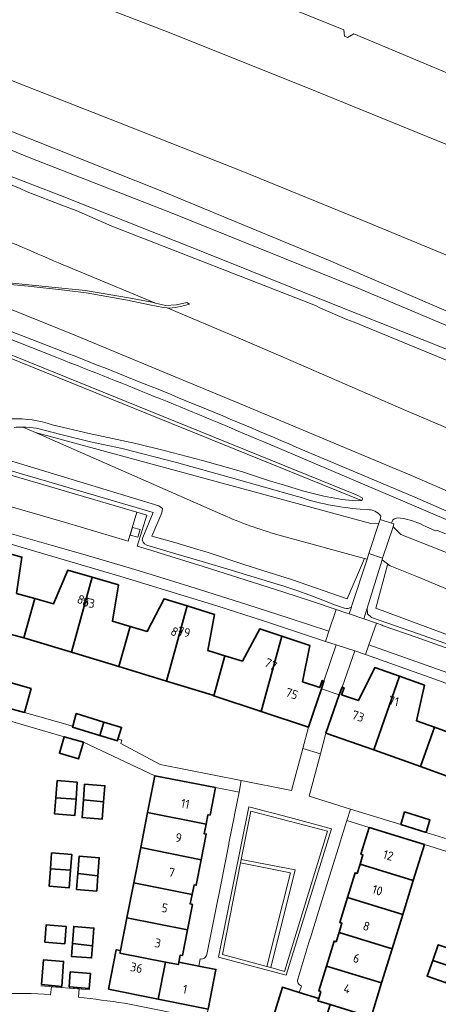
# Model space of a CAD drawing. Extents: x 150256 to 156914, y 461459 to 469481.
# Tile 686 of 731: x 154506 to 154570, y 468525 to 468673. Entities that reach past the tile are written whole.
import ezdxf
from ezdxf.enums import TextEntityAlignment as Align

# ---------------------------------------------------------------- set-up
doc = ezdxf.new("R2010")
doc.units = 0
doc.header["$LTSCALE"] = 0.75
for name, color, linetype, lineweight in [('B-RO-GR-BEPLANTING_CULTUUR_BOSPLANTSOEN-GV', 251, 'CONTINUOUS', 18), ('B-RO-GR-GROENVOORZIENING-GV', 251, 'CONTINUOUS', 18), ('B-RO-IE-TERREINAFSCHEIDING_KUNSTMATIG_MUUR-G', 251, 'IE-TERREINAFSCHEIDING-KUNSTMATIG-DICHT', 18), ('B-RO-IE-TERREINAFSCHEIDING_KUNSTMATIG_MUUR-GV', 251, 'CONTINUOUS', 18), ('B-RO-OG-BEBOUWING-GV', 6, 'CONTINUOUS', 35), ('B-RO-OG-BEBOUWING-T18', 1, 'CONTINUOUS', 18), ('B-RO-OG-TERREIN_CULTUURSCHEIDING-GV', 251, 'CONTINUOUS', 18), ('B-RO-OG-WATER-GV', 251, 'CONTINUOUS', 18), ('B-RO-OG-WATER_SLOOT-GV', 251, 'CONTINUOUS', 18), ('B-RO-VH-VERHARDING_BEDRIJFSVLOERPLAAT-GV', 251, 'CONTINUOUS', 18), ('B-RO-VH-VERHARDING_BETON-GV', 251, 'CONTINUOUS', 18), ('B-RO-VH-VERHARDING_BETONSTRAATSTEEN-GV', 251, 'CONTINUOUS', 18), ('B-RO-VH-VERHARDING_GESLOTEN-GV', 251, 'CONTINUOUS', 18), ('B-RO-VH-VERHARDING_HALFVERHARDING_GRIND-GV', 251, 'CONTINUOUS', 18), ('B-RO-VH-VERHARDING_TEGEL_RUBBER-GV', 251, 'CONTINUOUS', 18)]:
    doc.layers.add(name, color=color, linetype=linetype, lineweight=lineweight)
doc.styles.add('NLCS-ISO-M200-T18', font='NLCS-ISO.ttf', dxfattribs={"height": 360})
doc.linetypes.add('IE-TERREINAFSCHEIDING-KUNSTMATIG-DICHT', pattern='A,8,-1,[82,NLCS.SHX,S=0.75,R=90,X=0,Y=0],-1', length=10)

msp = doc.modelspace()

# ---------------------------------------------------------------- linework, layer by layer
at = {"layer": 'B-RO-GR-BEPLANTING_CULTUUR_BOSPLANTSOEN-GV'}
msp.add_lwpolyline([(154511.184, 468612.133), (154516.789, 468610.855), (154523.821, 468609.314), (154528.097, 468608.286), (154533.929, 468606.744), (154539.804, 468605.097), (154544.177, 468603.664), (154546.275, 468603.045), (154549.022, 468602.196), (154552.24, 468601.398), (154555.007, 468600.888), (154556.997, 468600.665), (154557.935, 468600.737), (154491.156, 468627.765), (154486.934, 468629.209), (154488.531, 468626.71), (154492.529, 468622.019), (154496.508, 468616.686), (154498.2, 468614.631)], dxfattribs=at)
msp.add_lwpolyline([(154505.103, 468613.033, -0.0977072), (154511.184, 468612.133)], format="xyb", dxfattribs=at)
at = {"layer": 'B-RO-GR-GROENVOORZIENING-GV'}
for points in [[(154381.564, 468724.053), (154404.521, 468716.541), (154418.905, 468711.674), (154430.118, 468707.804), (154441.569, 468703.858), (154461.494, 468696.74), (154483.91, 468688.605), (154506.459, 468680.027), (154528.853, 468671.359), (154551.121, 468662.48), (154573.397, 468653.385)], [(154576.514, 468635.38), (154558.105, 468643.003), (154540.012, 468650.375), (154521.11, 468657.849), (154502.451, 468665.122), (154484.562, 468671.895), (154466.414, 468678.609), (154448.231, 468685.2), (154437.286, 468688.788), (154423.506, 468692.975), (154404.665, 468698.507), (154386.218, 468703.84)], [(154388.595, 468697.761), (154409.21, 468690.959), (154423.869, 468685.27), (154427.699, 468683.685), (154430.64, 468682.713), (154434.518, 468681.598), (154440.099, 468679.561), (154448.428, 468676.399), (154450.048, 468675.519), (154452.314, 468674.505), (154455.941, 468673.843), (154459.901, 468673.337), (154467.951, 468670.399), (154483.266, 468665.117), (154494, 468660.827), (154503.685, 468656.956), (154527.744, 468647.412), (154552.95, 468637.011), (154575.142, 468627.415)], [(154573.567, 468664.116), (154556.752, 468671.166), (154555.804, 468670.595), (154555.357, 468670.805), (154555.247, 468671.774), (154537.737, 468678.852)]]:
    msp.add_lwpolyline(points, dxfattribs=at)
msp.add_lwpolyline([(154523.336, 468596.663), (154523, 468595.51), (154524.152, 468595.175), (154524.487, 468596.327)], close=True, dxfattribs=at)
at = {"layer": 'B-RO-IE-TERREINAFSCHEIDING_KUNSTMATIG_MUUR-G'}
for points in [[(154509.47, 468527.479), (154512.586, 468527.221)], [(154510.967, 468526.129), (154511.085, 468527.345)], [(154513.794, 468527.125), (154516.882, 468526.862)], [(154515.28, 468526.998), (154515.175, 468525.747)]]:
    msp.add_lwpolyline(points, dxfattribs=at)
for points in [[(154510.967, 468526.129, 0.0345569), (154503.154, 468526.231)], [(154522.134, 468524.844, 0.0099161), (154515.175, 468525.747)]]:
    msp.add_lwpolyline(points, format="xyb", dxfattribs=at)
at = {"layer": 'B-RO-IE-TERREINAFSCHEIDING_KUNSTMATIG_MUUR-GV'}
for points in [[(154483.177, 468634.742), (154481.874, 468635.226), (154480.594, 468635.696), (154479.62, 468636.049), (154479.234, 468634.984), (154482.926, 468633.613), (154491.221, 468630.532), (154504.263, 468625.303), (154511.925, 468622.287)], [(154512.412, 468623.362), (154504.737, 468626.331), (154491.712, 468631.492)], [(154543.148, 468609.569), (154565.529, 468600.061), (154573.886, 468596.476), (154582.234, 468592.872), (154593.928, 468587.791), (154598.946, 468585.587), (154607.286, 468581.872), (154615.605, 468578.111), (154648.744, 468562.868), (154665.305, 468555.037), (154681.758, 468547.139), (154682.293, 468546.951), (154690.768, 468542.744), (154699.248, 468538.546), (154713.436, 468531.557), (154715.638, 468530.462), (154722.732, 468526.878), (154731.365, 468522.454)], [(154731.911, 468523.532), (154728.497, 468525.266), (154716.155, 468531.478), (154704.912, 468537.115), (154699.816, 468539.654), (154691.35, 468543.837), (154682.87, 468547.991), (154682.288, 468548.19), (154665.815, 468556.128), (154649.203, 468563.945), (154633.308, 468571.31), (154616.122, 468579.179), (154607.77, 468582.877), (154599.414, 468586.567), (154588.165, 468591.523), (154582.748, 468593.901), (154574.362, 468597.566), (154565.969, 468601.215), (154548.033, 468608.792)]]:
    msp.add_lwpolyline(points, dxfattribs=at)
for points in [[(154548.033, 468608.792, 0.0093803), (154512.412, 468623.362)], [(154511.925, 468622.287, -0.0075683), (154543.148, 468609.569)]]:
    msp.add_lwpolyline(points, format="xyb", dxfattribs=at)
at = {"layer": 'B-RO-OG-BEBOUWING-GV'}
for points in [[(154508.558, 468585.92), (154505.81, 468586.693), (154506.626, 468592.173), (154502.798, 468593.228), (154499.665, 468581.911), (154506.904, 468579.971)], [(154506.904, 468579.971), (154514.097, 468577.824), (154517.23, 468589.139), (154513.569, 468590.217), (154511.393, 468585.122), (154508.558, 468585.92)], [(154514.097, 468577.824), (154521.244, 468575.691), (154521.285, 468575.678), (154522.96, 468581.728), (154520.295, 468582.509), (154521.193, 468587.973), (154517.23, 468589.139)], [(154522.96, 468581.728), (154521.285, 468575.678), (154528.456, 468573.473), (154531.593, 468584.804), (154528.105, 468585.883), (154525.55, 468580.968)], [(154531.593, 468584.804), (154528.456, 468573.473), (154535.466, 468571.318), (154535.627, 468571.264), (154537.297, 468577.294), (154534.706, 468578.097), (154535.705, 468583.532)], [(154542.753, 468568.896), (154545.894, 468580.239), (154542.559, 468581.342), (154539.925, 468576.48), (154537.297, 468577.294), (154535.627, 468571.264)], [(154545.894, 468580.239), (154542.753, 468568.896), (154549.909, 468566.518), (154550.661, 468568.756), (154551.856, 468572.31), (154552.243, 468573.463), (154551.958, 468573.556), (154551.611, 468572.523), (154549.016, 468573.376), (154550.101, 468578.848)], [(154553.364, 468567.929), (154552.558, 468565.623), (154559.778, 468563.106), (154563.681, 468574.205), (154559.959, 468575.527), (154557.468, 468570.519), (154554.918, 468571.405), (154555.278, 468572.433), (154554.976, 468572.539), (154554.571, 468571.382)], [(154507.026, 468568.729), (154508.02, 468572.342), (154505.023, 468573.211), (154504.026, 468569.554)], [(154568.942, 468566.507), (154566.251, 468567.483), (154567.422, 468572.877), (154563.681, 468574.205), (154559.778, 468563.106), (154566.825, 468560.582)], [(154577.918, 468569.05), (154574.2, 468570.435), (154571.669, 468565.518), (154568.942, 468566.507), (154566.825, 468560.582), (154566.995, 468560.521), (154574.035, 468557.936)], [(154518.403, 468565.27), (154519.014, 468567.284), (154514.822, 468568.556), (154514.309, 468566.657), (154514.268, 468566.502)], [(154519.014, 468567.284), (154518.403, 468565.27), (154521.065, 468564.474), (154521.134, 468564.698), (154521.687, 468566.474)], [(154515.922, 468564.233), (154513.014, 468565.079), (154512.284, 468562.573), (154515.193, 468561.726)], [(154511.753, 468555.85), (154514.797, 468555.652), (154514.992, 468558.203), (154511.952, 468558.452)], [(154534.433, 468551.86), (154534.717, 468553.302), (154535.041, 468553.239), (154535.86, 468557.395), (154526.712, 468559.177), (154525.619, 468553.629)], [(154518.971, 468555.247), (154519.157, 468557.664), (154516.092, 468557.899), (154515.912, 468555.53)], [(154514.797, 468555.652), (154511.753, 468555.85), (154511.568, 468553.427), (154514.608, 468553.178)], [(154518.971, 468555.247), (154515.912, 468555.53), (154515.709, 468552.864), (154518.769, 468552.63)], [(154524.575, 468548.332), (154533.712, 468546.498), (154534.474, 468550.364), (154534.15, 468550.427), (154534.433, 468551.86), (154525.619, 468553.629)], [(154563.849, 468551.808), (154567.67, 468550.627), (154568.262, 468552.538), (154564.441, 468553.718)], [(154559.075, 468551.385), (154557.824, 468547.328), (154558.138, 468547.232), (154557.708, 468545.837), (154565.738, 468543.371), (154567.413, 468548.781)], [(154533.712, 468546.498), (154524.575, 468548.332), (154523.533, 468543.043), (154532.344, 468541.264), (154532.628, 468542.706), (154532.952, 468542.643)], [(154513.979, 468544.942), (154514.159, 468547.295), (154511.119, 468547.543), (154510.936, 468545.144)], [(154518.111, 468544.09), (154518.32, 468546.807), (154515.266, 468547.041), (154515.068, 468544.432)], [(154510.936, 468545.144), (154510.736, 468542.518), (154513.775, 468542.27), (154513.979, 468544.942)], [(154564.143, 468538.222), (154565.738, 468543.371), (154557.708, 468545.837), (154557.278, 468544.442), (154556.963, 468544.539), (154555.804, 468540.784)], [(154515.068, 468544.432), (154514.884, 468542.016), (154517.933, 468541.782), (154518.111, 468544.09)], [(154532.344, 468541.264), (154523.533, 468543.043), (154522.486, 468537.735), (154531.624, 468535.902), (154532.385, 468539.768), (154532.062, 468539.831)], [(154554.528, 468535.527), (154562.546, 468533.064), (154564.143, 468538.222), (154555.804, 468540.784), (154554.643, 468537.019), (154554.958, 468536.922)], [(154531.624, 468535.902), (154522.486, 468537.735), (154521.512, 468532.79), (154521.439, 468532.417), (154528.337, 468531.056), (154530.257, 468530.677), (154530.329, 468531.04), (154530.542, 468532.119), (154530.866, 468532.056)], [(154513.13, 468533.835), (154513.327, 468536.417), (154510.289, 468536.665), (154510.092, 468534.083)], [(154517.296, 468533.525), (154517.502, 468536.198), (154514.459, 468536.431), (154514.265, 468533.881)], [(154562.546, 468533.064), (154554.528, 468535.527), (154554.094, 468534.122), (154553.78, 468534.219), (154552.621, 468530.463), (154560.949, 468527.905)], [(154517.296, 468533.525), (154514.265, 468533.881), (154514.116, 468531.924), (154517.154, 468531.691)], [(154528.337, 468531.056), (154521.439, 468532.417), (154521.512, 468532.79), (154520.886, 468532.914), (154519.706, 468526.98), (154527.227, 468525.473)], [(154571.573, 468530.359), (154572.391, 468532.69), (154569.509, 468533.663), (154568.685, 468531.32)], [(154509.602, 468527.672), (154512.638, 468527.389), (154512.926, 468531.163), (154509.886, 468531.396)], [(154568.685, 468531.32), (154567.84, 468528.917), (154570.724, 468527.943), (154571.573, 468530.359)], [(154528.337, 468531.056), (154527.227, 468525.473), (154534.74, 468523.968), (154535.926, 468529.945), (154533.365, 468530.446), (154530.329, 468531.04), (154530.257, 468530.677)], [(154559.461, 468523.101), (154560.949, 468527.905), (154552.621, 468530.463), (154551.46, 468526.698), (154551.773, 468526.602), (154551.456, 468525.57), (154551.342, 468525.2), (154553.181, 468524.633), (154559.346, 468522.731)], [(154516.973, 468529.328), (154513.936, 468529.561), (154513.764, 468527.308), (154516.799, 468527.075)], [(154544.184, 468521.449), (154551.506, 468519.203), (154553.181, 468524.633), (154551.342, 468525.2), (154551.456, 468525.57), (154548.52, 468526.472), (154545.977, 468527.253)]]:
    msp.add_lwpolyline(points, close=True, dxfattribs=at)
at = {"layer": 'B-RO-OG-TERREIN_CULTUURSCHEIDING-GV'}
for points in [[(154571.1, 468621.77), (154556.8, 468627.65), (154555.71, 468628.05), (154551.74, 468629.76), (154550.95, 468630.14), (154520.2, 468642.12), (154514.82, 468644.51), (154512.9, 468645.2), (154507.42, 468647.32), (154506.37, 468647.83), (154491.166, 468653.997), (154488.095, 468646.595)], [(154455.657, 468648.667), (154457.426, 468647.89), (154473.801, 468641.725), (154484.412, 468637.72), (154489.602, 468635.769), (154493.783, 468634.083), (154498.789, 468633.864), (154504.173, 468633.647), (154511.162, 468632.916), (154516.209, 468632.437), (154523.032, 468631.263), (154526.25, 468630.645), (154526.805, 468630.517), (154526.2, 468630.772), (154513.096, 468636.188), (154512.936, 468636.25)], [(154589.437, 468593.974), (154568.969, 468602.969), (154564.869, 468604.745), (154563.152, 468605.47), (154540.081, 468615.093), (154527.472, 468620.342), (154514.86, 468625.583), (154494.862, 468633.648), (154492.669, 468633.662), (154490.979, 468633.788), (154489.074, 468634.103), (154487.484, 468634.582), (154485.112, 468635.276), (154480.549, 468636.717)], [(154512.936, 468636.25), (154513.096, 468636.188), (154526.2, 468630.772), (154526.805, 468630.517), (154528.331, 468630.166), (154529.984, 468630.242), (154531.536, 468630.62), (154531.927, 468630.355), (154530.766, 468630.053), (154529.833, 468629.851), (154528.836, 468629.75), (154528.559, 468629.779), (154539.268, 468625.271), (154546.099, 468622.343), (154564.596, 468614.317), (154581.328, 468607.199)], [(154581.328, 468607.199), (154564.596, 468614.317), (154546.099, 468622.343), (154539.268, 468625.271), (154528.559, 468629.779), (154527.991, 468629.838), (154525.922, 468630.28), (154522.591, 468630.96), (154516.346, 468632.07), (154513.067, 468632.473), (154507.579, 468633.078), (154503.214, 468633.469), (154497.89, 468633.532), (154495.665, 468633.643), (154494.862, 468633.648), (154514.86, 468625.583), (154527.472, 468620.342), (154540.081, 468615.093), (154563.152, 468605.47), (154564.869, 468604.745), (154568.969, 468602.969), (154589.437, 468593.974)], [(154491.712, 468631.492), (154504.737, 468626.331), (154512.412, 468623.362)], [(154557.999, 468601.132), (154557.266, 468601.547), (154500.485, 468624.534), (154494.565, 468627.144), (154489.309, 468629.245), (154487.403, 468629.789)], [(154486.934, 468629.209), (154491.156, 468627.765), (154557.935, 468600.737)], [(154506.771, 468611.8), (154508.679, 468610.963)], [(154537.422, 468598.362), (154508.679, 468610.963), (154506.771, 468611.8)], [(154548.269, 468601.345), (154538.301, 468604.143), (154529.959, 468606.461), (154521.767, 468608.572), (154516.978, 468609.595), (154512.506, 468610.678), (154508.841, 468611.641)], [(154508.679, 468610.963), (154537.422, 468598.362)], [(154545.844, 468595.402), (154558.361, 468591.969), (154558.755, 468591.861), (154559.027, 468592.701), (154560.555, 468597.313), (154559.341, 468597.266), (154508.679, 468610.963)], [(154508.679, 468610.963), (154559.341, 468597.266), (154560.555, 468597.313), (154560.731, 468597.845), (154560.83, 468598.365)], [(154499.37, 468608.992), (154498.97, 468607.931), (154499.429, 468607.861), (154503.458, 468607.165), (154527.328, 468599.934), (154527.886, 468599.502), (154527.76, 468598.865), (154526.258, 468595.343), (154529.739, 468594.375), (154533.201, 468593.345), (154534.601, 468592.901), (154540.309, 468591.02), (154543.823, 468589.896), (154547.341, 468588.788), (154555.75, 468585.876), (154558.361, 468591.969), (154545.844, 468595.402)], [(154548.033, 468608.792), (154565.969, 468601.215), (154574.362, 468597.566), (154582.748, 468593.901), (154588.165, 468591.523), (154599.414, 468586.567), (154607.77, 468582.877), (154616.122, 468579.179), (154633.308, 468571.31), (154649.203, 468563.945), (154665.815, 468556.128), (154682.288, 468548.19), (154682.87, 468547.991), (154691.35, 468543.837), (154699.816, 468539.654), (154704.912, 468537.115), (154716.155, 468531.478), (154728.497, 468525.266), (154731.911, 468523.532)], [(154500.162, 468606.607), (154526.432, 468598.912), (154524.887, 468595.123), (154524.811, 468594.793), (154524.95, 468594.435), (154525.121, 468594.183), (154525.484, 468593.997), (154529.507, 468592.777), (154533.864, 468591.504), (154538.216, 468590.214), (154545.18, 468588.118), (154546.172, 468587.801), (154548.149, 468587.125), (154550.116, 468586.418), (154552.073, 468585.686), (154554.018, 468584.924), (154555.357, 468584.477), (154555.66, 468584.413), (154555.929, 468584.439), (154556.405, 468584.615), (154556.435, 468584.708), (154558.755, 468591.861), (154558.361, 468591.969), (154555.75, 468585.876), (154547.341, 468588.788), (154543.823, 468589.896), (154540.309, 468591.02), (154534.601, 468592.901), (154533.201, 468593.345), (154529.739, 468594.375), (154526.258, 468595.343), (154527.76, 468598.865), (154527.886, 468599.502), (154527.328, 468599.934), (154503.458, 468607.165)], [(154502.678, 468605.193), (154523.985, 468598.975), (154525.512, 468598.529), (154524.022, 468593.829), (154526.242, 468593.16), (154528.46, 468592.481), (154534.007, 468590.757), (154539.416, 468589.051), (154546.194, 468586.879), (154550.355, 468585.519), (154554.11, 468584.262), (154555.709, 468583.726), (154556.076, 468583.6), (154556.405, 468584.615), (154555.929, 468584.439), (154555.66, 468584.413), (154555.357, 468584.477), (154554.018, 468584.924), (154552.073, 468585.686), (154550.116, 468586.418), (154548.149, 468587.125), (154546.172, 468587.801), (154545.18, 468588.118), (154538.216, 468590.214), (154533.864, 468591.504), (154529.507, 468592.777), (154525.484, 468593.997), (154525.121, 468594.183), (154524.95, 468594.435), (154524.811, 468594.793), (154524.887, 468595.123), (154526.432, 468598.912), (154500.162, 468606.607)], [(154558.821, 468599.346), (154557.738, 468599.438)], [(154610.895, 468568.794), (154600.356, 468576.72), (154596.353, 468579.443), (154592.317, 468582.116), (154589.275, 468584.091), (154586.22, 468586.047), (154585.026, 468586.753), (154583.496, 468587.563), (154581.94, 468588.321), (154580.361, 468589.031), (154578.759, 468589.688), (154563.844, 468595.576), (154562.693, 468596.773), (154561.114, 468592.036)], [(154562.658, 468597.788), (154562.471, 468597.298), (154562.83, 468597.185), (154562.693, 468596.773), (154563.844, 468595.576), (154578.759, 468589.688), (154580.361, 468589.031), (154581.94, 468588.321), (154583.496, 468587.563), (154585.026, 468586.753), (154586.22, 468586.047), (154589.275, 468584.091), (154592.317, 468582.116), (154596.353, 468579.443), (154600.356, 468576.72), (154610.895, 468568.794), (154615.269, 468565.046)], [(154615.269, 468565.046), (154612.394, 468569.106), (154606.923, 468573.659), (154602.357, 468576.872), (154599.949, 468578.797), (154596.196, 468581.407), (154591.655, 468584.619), (154588.893, 468586.922), (154587.318, 468587.814), (154584.641, 468589.387), (154582.594, 468590.699), (154580.174, 468591.714), (154576.408, 468593.353), (154575.161, 468593.943), (154573.612, 468594.743), (154571.858, 468595.183), (154569.391, 468596.18), (154569.081, 468596.14), (154567.633, 468596.783)], [(154608.822, 468566.38), (154560.093, 468584.487), (154561.868, 468591.027), (154562.27, 468590.865), (154561.035, 468591.783), (154558.761, 468584.451), (154558.833, 468583.633), (154559.421, 468583.07), (154560.74, 468582.621), (154566.397, 468580.635), (154572.05, 468578.64)], [(154599.149, 468573.89), (154595.933, 468575.446), (154593.864, 468576.536), (154591.238, 468578.061), (154588.677, 468579.693), (154587.363, 468580.129), (154583.192, 468581.962), (154579.017, 468583.788), (154571.55, 468587.039), (154570.277, 468587.583), (154566.282, 468589.245), (154562.27, 468590.865), (154561.868, 468591.027), (154560.093, 468584.487), (154608.822, 468566.38), (154611.317, 468565.267), (154612.916, 468564.402), (154614.637, 468563.395), (154615.084, 468563.594), (154615.395, 468564.052), (154615.472, 468564.611), (154615.269, 468565.046)], [(154561.114, 468592.036), (154561.035, 468591.783), (154562.27, 468590.865), (154566.282, 468589.245), (154570.277, 468587.583), (154571.55, 468587.039), (154579.017, 468583.788), (154583.192, 468581.962), (154587.363, 468580.129), (154588.677, 468579.693), (154591.238, 468578.061), (154593.864, 468576.536), (154595.933, 468575.446), (154599.149, 468573.89)], [(154617.202, 468563.226), (154615.546, 468562.524), (154615.292, 468562.446), (154615.041, 468562.397), (154614.786, 468562.376), (154614.53, 468562.38), (154614.276, 468562.413), (154605.951, 468565.848), (154600.246, 468568.021), (154594.55, 468570.218), (154585.544, 468573.778), (154583.257, 468574.655), (154582.262, 468575.018), (154572.05, 468578.64), (154566.397, 468580.635), (154560.74, 468582.621), (154559.421, 468583.07), (154558.833, 468583.633), (154558.761, 468584.451), (154558.264, 468582.85), (154560.203, 468582.185)], [(154560.203, 468582.185), (154561.05, 468581.895), (154561.201, 468581.825), (154566.158, 468580.087), (154571.107, 468578.326), (154577.128, 468576.15), (154580.937, 468574.747), (154584.815, 468573.284), (154590.71, 468571.017), (154594.941, 468569.366), (154600.457, 468567.185), (154606.683, 468564.695), (154610.152, 468563.287), (154614.238, 468561.594), (154615.566, 468561.044)]]:
    msp.add_lwpolyline(points, dxfattribs=at)
for points in [[(154512.936, 468636.25, 0.0043913), (154500.56, 468641.53)], [(154500.56, 468641.53, -0.0043913), (154512.936, 468636.25)], [(154512.412, 468623.362, -0.0093803), (154548.033, 468608.792)], [(154506.771, 468611.8, 0.0202597), (154505.438, 468611.761)], [(154508.841, 468611.641, 0.0323249), (154506.771, 468611.8)], [(154557.738, 468599.438, -0.0657841), (154548.269, 468601.345)], [(154557.935, 468600.737, 0.6331094), (154557.999, 468601.132)], [(154537.422, 468598.362, 0.0353562), (154545.844, 468595.402)], [(154545.844, 468595.402, -0.0353562), (154537.422, 468598.362)], [(154560.83, 468598.365, 0.2510563), (154558.821, 468599.346)], [(154563.814, 468598.082, 0.2004848), (154562.658, 468597.788)], [(154567.633, 468596.783, 0.0851371), (154563.814, 468598.082)]]:
    msp.add_lwpolyline(points, format="xyb", dxfattribs=at)
msp.add_lwpolyline([(154552.775, 468550.834), (154541.213, 468553.856), (154539.753, 468546.554), (154547.879, 468544.98), (154544.21, 468530.253), (154546.302, 468529.651)], close=True, dxfattribs=at)
at = {"layer": 'B-RO-OG-WATER-GV'}
for points in [[(154493.027, 468658.482), (154491.511, 468654.829), (154512.432, 468646.762), (154534.447, 468638.041), (154554.122, 468630.171), (154573.691, 468622.407), (154587.41, 468616.133), (154621.336, 468601.03), (154636.332, 468593.479), (154648.881, 468588.8), (154661.963, 468584.014), (154671.96, 468580.185), (154685.36, 468573.591), (154698.122, 468566.997), (154712.693, 468559.234), (154728.752, 468551.151), (154745.236, 468542.536), (154758.211, 468535.411), (154770.123, 468528.71), (154781.609, 468522.01)], [(154595.751, 468616.603), (154557.525, 468632.724), (154529.342, 468644.104), (154507.965, 468652.399), (154493.027, 468658.482)]]:
    msp.add_lwpolyline(points, dxfattribs=at)
at = {"layer": 'B-RO-OG-WATER_SLOOT-GV'}
msp.add_lwpolyline([(154595.751, 468616.603), (154596.446, 468618.61), (154596.476, 468618.696), (154575.142, 468627.415), (154552.95, 468637.011), (154527.744, 468647.412), (154503.685, 468656.956), (154494, 468660.827), (154493.027, 468658.482), (154507.965, 468652.399), (154529.342, 468644.104), (154557.525, 468632.724)], close=True, dxfattribs=at)
msp.add_lwpolyline([(154573.691, 468622.407), (154554.122, 468630.171), (154534.447, 468638.041), (154512.432, 468646.762), (154491.511, 468654.829), (154491.166, 468653.997), (154506.37, 468647.83), (154507.42, 468647.32), (154512.9, 468645.2), (154514.82, 468644.51), (154520.2, 468642.12), (154550.95, 468630.14), (154551.74, 468629.76), (154555.71, 468628.05), (154556.8, 468627.65), (154571.1, 468621.77)], dxfattribs=at)
at = {"layer": 'B-RO-VH-VERHARDING_BEDRIJFSVLOERPLAAT-GV'}
for points in [[(154536.34, 468531.823), (154546.548, 468529.082), (154553.394, 468551.15), (154547.073, 468552.889), (154540.88, 468554.466)], [(154539.753, 468546.554), (154541.213, 468553.856), (154552.775, 468550.834), (154546.302, 468529.651), (154544.21, 468530.253), (154543.603, 468530.402), (154536.9, 468532.186), (154539.667, 468546.015)], [(154543.603, 468530.402), (154544.21, 468530.253), (154547.879, 468544.98), (154539.753, 468546.554), (154539.667, 468546.015), (154547.214, 468544.539)]]:
    msp.add_lwpolyline(points, close=True, dxfattribs=at)
at = {"layer": 'B-RO-VH-VERHARDING_BETON-GV'}
for points in [[(154561.114, 468592.036), (154562.693, 468596.773), (154562.83, 468597.185), (154562.471, 468597.298), (154560.731, 468597.845), (154560.555, 468597.313), (154559.027, 468592.701)], [(154552.558, 468565.623), (154553.364, 468567.929), (154554.571, 468571.382), (154551.856, 468572.31), (154550.661, 468568.756), (154549.909, 468566.518), (154549.046, 468563.3), (154551.732, 468562.501)]]:
    msp.add_lwpolyline(points, close=True, dxfattribs=at)
at = {"layer": 'B-RO-VH-VERHARDING_BETONSTRAATSTEEN-GV'}
for points in [[(154523.985, 468598.975), (154502.678, 468605.193), (154501.341, 468600.84), (154513.212, 468597.383), (154522.678, 468594.587)], [(154523.336, 468596.663), (154524.487, 468596.327), (154524.152, 468595.175), (154523, 468595.51)], [(154559.03, 468578.938), (154560.203, 468582.185), (154558.264, 468582.85), (154556.076, 468583.6), (154555.709, 468583.726), (154554.11, 468584.262), (154552.998, 468580.983), (154552.483, 468579.462), (154554.081, 468578.933), (154556.926, 468578.03), (154558.501, 468577.471)], [(154614.238, 468561.594), (154610.152, 468563.287), (154606.683, 468564.695), (154600.457, 468567.185), (154594.941, 468569.366), (154590.71, 468571.017), (154584.815, 468573.284), (154580.937, 468574.747), (154577.128, 468576.15), (154571.107, 468578.326), (154566.158, 468580.087), (154561.201, 468581.825), (154561.05, 468581.895), (154560.203, 468582.185), (154559.03, 468578.938), (154567.683, 468575.889), (154571.816, 468574.414), (154575.941, 468572.907), (154582.745, 468570.378), (154588.243, 468568.285), (154592.51, 468566.618), (154600.674, 468563.369), (154606.79, 468560.907), (154612.91, 468558.409)], [(154554.976, 468572.539), (154556.926, 468578.03), (154554.081, 468578.933), (154552.243, 468573.463), (154551.856, 468572.31), (154554.571, 468571.382)], [(154612.35, 468557.067), (154612.91, 468558.409), (154606.79, 468560.907), (154600.674, 468563.369), (154592.51, 468566.618), (154588.243, 468568.285), (154582.745, 468570.378), (154575.941, 468572.907), (154571.816, 468574.414), (154567.683, 468575.889), (154559.03, 468578.938), (154558.501, 468577.471), (154568.165, 468574.048), (154575.714, 468571.318), (154583.238, 468568.52), (154588.95, 468566.335), (154598.704, 468562.523), (154606.299, 468559.507)], [(154536.34, 468531.823), (154540.88, 468554.466), (154547.073, 468552.889), (154553.394, 468551.15), (154546.548, 468529.082)], [(154567.67, 468550.627), (154563.849, 468551.808), (154556.251, 468554.158), (154555.707, 468552.426), (154559.075, 468551.385), (154567.413, 468548.781), (154577.543, 468545.651), (154587.377, 468541.726), (154595.5, 468538.526), (154598.911, 468537.165), (154599.584, 468538.834), (154593.877, 468541.112), (154589.312, 468542.935), (154578.158, 468547.387)]]:
    msp.add_lwpolyline(points, close=True, dxfattribs=at)
for points in [[(154504.016, 468595.974), (154511.056, 468593.978), (154515.843, 468592.6), (154523.19, 468590.445), (154528.127, 468588.956), (154533.603, 468587.263), (154540.736, 468584.996), (154546.865, 468583.009), (154552.998, 468580.983), (154554.11, 468584.262), (154550.355, 468585.519), (154546.194, 468586.879), (154539.416, 468589.051), (154534.007, 468590.757), (154528.46, 468592.481), (154526.242, 468593.16), (154524.022, 468593.829), (154525.512, 468598.529), (154523.985, 468598.975), (154522.678, 468594.587), (154513.212, 468597.383), (154501.341, 468600.84)], [(154499.376, 468595.809), (154507.001, 468593.532), (154521.547, 468589.265), (154536.073, 468584.821), (154542.977, 468582.605), (154552.483, 468579.462), (154552.998, 468580.983), (154546.865, 468583.009), (154540.736, 468584.996), (154533.603, 468587.263), (154528.127, 468588.956), (154523.19, 468590.445), (154515.843, 468592.6), (154511.056, 468593.978), (154504.016, 468595.974)], [(154501.441, 468568.446), (154513.014, 468565.079), (154515.922, 468564.233), (154526.712, 468559.177), (154535.86, 468557.395), (154539.421, 468556.694), (154539.767, 468558.46), (154527.487, 468560.865), (154521.574, 468564.072), (154521.708, 468564.533), (154521.134, 468564.698), (154521.065, 468564.474), (154518.403, 468565.27), (154514.268, 468566.502), (154514.309, 468566.657), (154507.026, 468568.729), (154504.026, 468569.554)], [(154550.147, 468534.556), (154551.495, 468538.844), (154553.334, 468544.822), (154554.685, 468549.158), (154554.697, 468549.2), (154555.707, 468552.426), (154556.251, 468554.158), (154550.033, 468556.082), (154551.732, 468562.501), (154549.046, 468563.3), (154547.35, 468556.975), (154539.767, 468558.46), (154539.421, 468556.694), (154538.755, 468553.285), (154538.735, 468553.205), (154537.905, 468548.981)], [(154537.884, 468548.855), (154536.67, 468542.74), (154536.666, 468542.725), (154535.792, 468538.245), (154534.557, 468532.184)], [(154548.281, 468528.502), (154550.134, 468534.525), (154550.144, 468534.548), (154550.147, 468534.556)], [(154533.566, 468531.536), (154533.365, 468530.446), (154535.926, 468529.945), (154534.74, 468523.968), (154534.403, 468522.392), (154543.784, 468520.155), (154544.184, 468521.449), (154545.977, 468527.253), (154548.52, 468526.472), (154548.862, 468527.489)], [(154515.175, 468525.747), (154515.28, 468526.998), (154511.085, 468527.345), (154510.967, 468526.129)], [(154568.055, 468512.185), (154568.53, 468513.557), (154564.527, 468514.965), (154564.037, 468513.604), (154555.727, 468516.399), (154544.705, 468519.865), (154543.784, 468520.155), (154534.403, 468522.392), (154522.134, 468524.844)]]:
    msp.add_lwpolyline(points, dxfattribs=at)
for points in [[(154537.905, 468548.981, -0.0386116), (154537.884, 468548.855)], [(154534.557, 468532.184, -0.4178946), (154533.566, 468531.536)], [(154548.862, 468527.489, -0.4353692), (154548.281, 468528.502)], [(154510.967, 468526.129, 0.0345569), (154503.154, 468526.231)], [(154522.134, 468524.844, 0.0099161), (154515.175, 468525.747)]]:
    msp.add_lwpolyline(points, format="xyb", dxfattribs=at)
at = {"layer": 'B-RO-VH-VERHARDING_GESLOTEN-GV'}
for points in [[(154573.397, 468653.385), (154551.121, 468662.48), (154528.853, 468671.359), (154506.459, 468680.027), (154483.91, 468688.605), (154461.494, 468696.74), (154441.569, 468703.858), (154430.118, 468707.804), (154418.905, 468711.674), (154404.521, 468716.541), (154381.564, 468724.053)], [(154386.218, 468703.84), (154404.665, 468698.507), (154423.506, 468692.975), (154437.286, 468688.788), (154448.231, 468685.2), (154466.414, 468678.609), (154484.562, 468671.895), (154502.451, 468665.122), (154521.11, 468657.849), (154540.012, 468650.375), (154558.105, 468643.003), (154576.514, 468635.38)], [(154537.737, 468678.852), (154555.247, 468671.774), (154555.357, 468670.805), (154555.804, 468670.595), (154556.752, 468671.166), (154573.567, 468664.116)]]:
    msp.add_lwpolyline(points, dxfattribs=at)
at = {"layer": 'B-RO-VH-VERHARDING_HALFVERHARDING_GRIND-GV'}
for points in [[(154511.925, 468622.287), (154504.263, 468625.303), (154491.221, 468630.532), (154482.926, 468633.613), (154482.236, 468631.777), (154482.914, 468631.482)], [(154503.214, 468633.469), (154507.579, 468633.078), (154513.067, 468632.473), (154516.346, 468632.07), (154522.591, 468630.96), (154525.922, 468630.28), (154527.991, 468629.838), (154528.559, 468629.779), (154528.836, 468629.75), (154529.833, 468629.851), (154530.766, 468630.053), (154531.927, 468630.355), (154531.536, 468630.62), (154529.984, 468630.242), (154528.331, 468630.166), (154526.805, 468630.517), (154526.25, 468630.645), (154523.032, 468631.263), (154516.209, 468632.437), (154511.162, 468632.916), (154504.173, 468633.647)], [(154487.403, 468629.789), (154489.309, 468629.245), (154494.565, 468627.144), (154500.485, 468624.534), (154557.266, 468601.547), (154557.999, 468601.132)], [(154508.841, 468611.641), (154512.506, 468610.678), (154516.978, 468609.595), (154521.767, 468608.572), (154529.959, 468606.461), (154538.301, 468604.143), (154548.269, 468601.345)], [(154557.935, 468600.737), (154556.997, 468600.665), (154555.007, 468600.888), (154552.24, 468601.398), (154549.022, 468602.196), (154546.275, 468603.045), (154544.177, 468603.664), (154539.804, 468605.097), (154533.929, 468606.744), (154528.097, 468608.286), (154523.821, 468609.314), (154516.789, 468610.855), (154511.184, 468612.133)], [(154731.365, 468522.454), (154722.732, 468526.878), (154715.638, 468530.462), (154713.436, 468531.557), (154699.248, 468538.546), (154690.768, 468542.744), (154682.293, 468546.951), (154681.758, 468547.139), (154665.305, 468555.037), (154648.744, 468562.868), (154615.605, 468578.111), (154607.286, 468581.872), (154598.946, 468585.587), (154593.928, 468587.791), (154582.234, 468592.872), (154573.886, 468596.476), (154565.529, 468600.061), (154543.148, 468609.569)], [(154557.738, 468599.438), (154558.821, 468599.346)], [(154560.83, 468598.365), (154560.731, 468597.845), (154562.471, 468597.298), (154562.658, 468597.788)], [(154567.633, 468596.783), (154569.081, 468596.14), (154569.391, 468596.18), (154571.858, 468595.183), (154573.612, 468594.743), (154575.161, 468593.943), (154576.408, 468593.353), (154580.174, 468591.714), (154582.594, 468590.699), (154584.641, 468589.387), (154587.318, 468587.814), (154588.893, 468586.922), (154591.655, 468584.619), (154596.196, 468581.407), (154599.949, 468578.797), (154602.357, 468576.872), (154606.923, 468573.659), (154612.394, 468569.106), (154616.286, 468565.632)]]:
    msp.add_lwpolyline(points, dxfattribs=at)
for points in [[(154543.148, 468609.569, 0.0075683), (154511.925, 468622.287)], [(154511.184, 468612.133, 0.0977072), (154505.103, 468613.033)], [(154505.438, 468611.761, -0.0202597), (154506.771, 468611.8)], [(154506.771, 468611.8, -0.0323249), (154508.841, 468611.641)], [(154548.269, 468601.345, 0.0657841), (154557.738, 468599.438)], [(154557.999, 468601.132, -0.6331094), (154557.935, 468600.737)], [(154558.821, 468599.346, -0.2510563), (154560.83, 468598.365)], [(154562.658, 468597.788, -0.2004848), (154563.814, 468598.082)], [(154563.814, 468598.082, -0.0851371), (154567.633, 468596.783)]]:
    msp.add_lwpolyline(points, format="xyb", dxfattribs=at)
msp.add_lwpolyline([(154561.035, 468591.783), (154561.114, 468592.036), (154559.027, 468592.701), (154558.755, 468591.861), (154556.435, 468584.708), (154556.405, 468584.615), (154556.076, 468583.6), (154558.264, 468582.85), (154558.761, 468584.451)], close=True, dxfattribs=at)
at = {"layer": 'B-RO-VH-VERHARDING_TEGEL_RUBBER-GV'}
msp.add_lwpolyline([(154543.603, 468530.402), (154547.214, 468544.539), (154539.667, 468546.015), (154536.9, 468532.186)], close=True, dxfattribs=at)

# ---------------------------------------------------------------- texts
at = {"layer": 'B-RO-OG-BEBOUWING-T18', "style": 'NLCS-ISO-M200-T18'}
for s, rotation, p in [('85', 336.9, (154515.946, 468585.599)), ('83', 350.7, (154516.696, 468585.277)), ('81', 332.5, (154529.962, 468580.782)), ('79', 349.6, (154531.148, 468580.866)), ('77', 331.6, (154544.212, 468575.996)), ('75', 341.6, (154547.401, 468571.567)), ('71', 347.8, (154562.804, 468570.458)), ('73', 340.8, (154557.407, 468568.169)), ('11', 348.9, (154531.302, 468554.955)), ('9', 348.9, (154530.293, 468549.834)), ('12', 342.9, (154561.962, 468547.171)), ('7', 348.9, (154529.257, 468544.581)), ('10', 342.9, (154560.333, 468541.894)), ('5', 348.9, (154528.201, 468539.225)), ('8', 342.9, (154558.662, 468536.477)), ('3', 348.9, (154527.157, 468533.922)), ('6', 342.9, (154557.165, 468531.623)), ('36', 348.7, (154523.94, 468530.211)), ('1', 348.8, (154531.256, 468526.962)), ('4', 342.9, (154555.745, 468527.02))]:
    msp.add_text(s, height=1.35, rotation=rotation, dxfattribs=at).set_placement(p, align=Align.MIDDLE)

doc.saveas('drawing.dxf')
